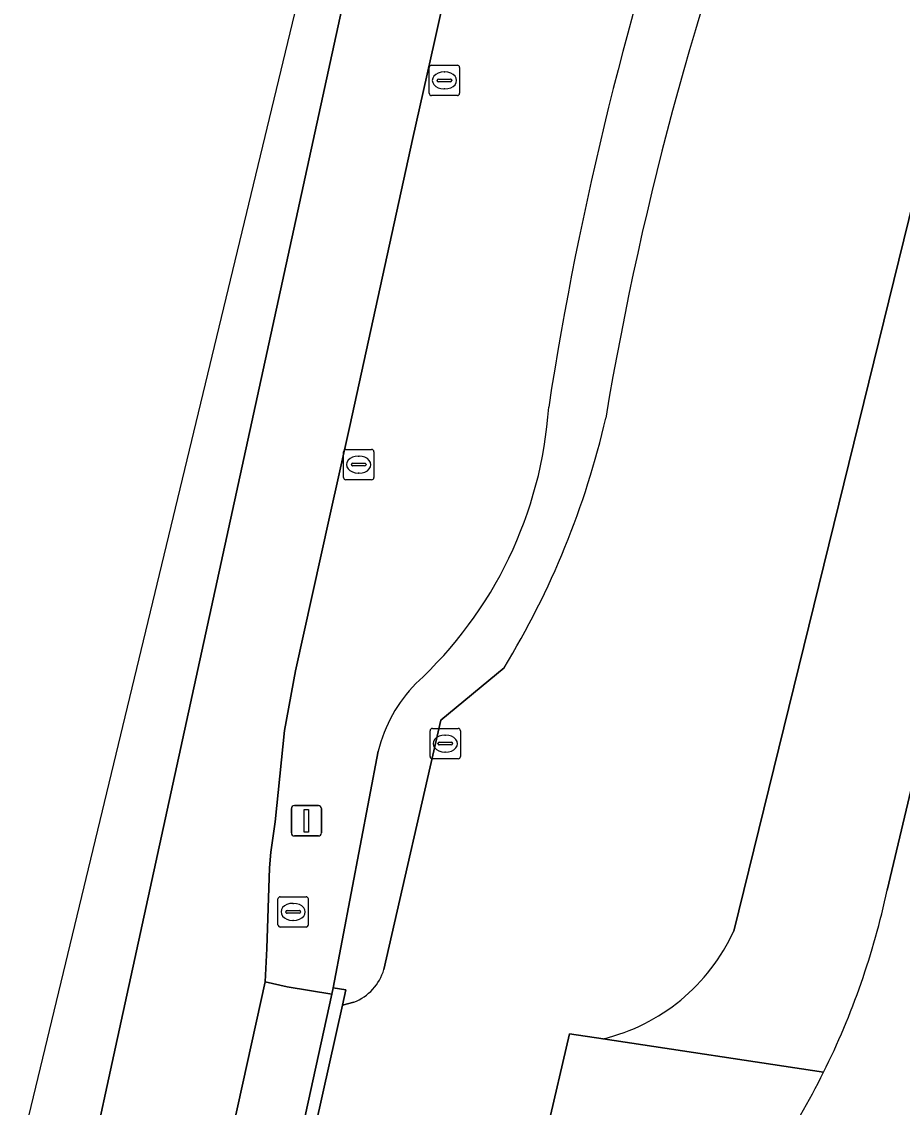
# Model space of a CAD drawing. Extents: x 163008 to 163854, y 382777 to 383982.
# Drawn here: x 163132.05 to 163161.09, y 382902.83 to 382938.61 of the extents above; entities that cross this region are included whole.
import ezdxf

# ---------------------------------------------------------------- set-up
doc = ezdxf.new("R2010")
doc.units = 0
for name, color, linetype in [('IMGEO_Berm_groen', 7, 'Continuous'), ('IMGEO_Berm_open', 7, 'Continuous'), ('IMGEO_Hek', 7, 'Continuous'), ('IMGEO_Kolk', 7, 'Continuous'), ('IMGEO_Lichtmast', 7, 'Continuous'), ('IMGEO_Muur', 7, 'Continuous'), ('IMGEO_Rijbaan_regionaal_gesloten', 7, 'Continuous'), ('IMGEO_Rioolput', 7, 'Continuous')]:
    doc.layers.add(name, color=color, linetype=linetype)

msp = doc.modelspace()

# ---------------------------------------------------------------- linework, layer by layer
at = {"layer": 'IMGEO_Berm_groen'}
for points in [[(163155.533, 382908.637), (163169.045, 382963.559), (163175.109, 382983.61), (163175.739, 382984.091), (163168.816, 382944.6), (163160.593, 382909.986)], [(163168.816, 382944.6), (163175.739, 382984.091), (163175.109, 382983.61), (163169.045, 382963.559), (163155.533, 382908.637)], [(163154.271, 382945.466), (163149.123, 382946.557), (163147.641, 382946.871), (163145.667, 382937.954), (163144.938, 382934.729), (163142.887, 382925.33), (163142.2, 382922.274), (163141.078, 382917.216), (163140.715, 382915.243), (163140.412, 382912.235), (163140.274, 382911.241), (163140.226, 382910.725), (163140.138, 382908.065), (163140.079, 382906.96), (163140.811, 382906.797), (163142.283, 382906.558), (163142.327, 382906.76), (163143.811, 382914.565)], [(163160.593, 382909.986), (163168.816, 382944.6)], [(163147.961, 382917.311), (163145.87, 382915.586), (163144, 382907.37)], [(163144, 382907.37), (163145.87, 382915.586), (163147.961, 382917.311)], [(163143.811, 382914.565), (163142.327, 382906.76), (163142.741, 382906.702), (163142.628, 382906.195), (163143.011, 382906.293)], [(163143.011, 382906.293), (163142.628, 382906.195), (163141.317, 382900.293), (163141.433, 382900.267), (163141.283, 382899.586), (163148.431, 382898.007), (163151.269, 382898.46), (163156.853, 382897.251)], [(163148.644, 382898.919), (163150.122, 382905.248), (163151.223, 382905.082)], [(163151.223, 382905.082), (163158.497, 382903.985)]]:
    msp.add_lwpolyline(points, dxfattribs=at)
for centre, radius, start, end in [((163256.409, 382908.014), 106.546, 158.62275, 170.52914), ((163256.409, 382908.014), 106.546, 158.62275, 170.52914), ((163259.849, 382908.974), 111.707, 160.93273, 171.28168), ((163259.849, 382908.974), 111.707, 160.93273, 171.28168), ((163135.874, 382926.82), 13.59, 312.4711, 356.1427), ((163135.874, 382926.82), 13.59, 312.4711, 356.1427), ((163124.084, 382931.84), 27.95, 328.6805, 346.9868), ((163124.084, 382931.84), 27.95, 328.6805, 346.9868), ((163148.546, 382913.395), 4.877, 135.7871, 166.1211), ((163148.546, 382913.395), 4.877, 135.7871, 166.1211), ((163135.802, 382915.278), 25.35, 333.5445, 347.9494), ((163135.802, 382915.278), 25.35, 333.5445, 347.9494), ((163149.718, 382911.296), 6.394, 283.6113, 335.4221), ((163149.718, 382911.296), 6.394, 283.6113, 335.4221), ((163142.409, 382907.838), 1.658, 291.2762, 343.6018), ((163142.409, 382907.838), 1.658, 291.2762, 343.6018), ((163135.898, 382915.204), 25.231, 326.2727, 333.5982)]:
    msp.add_arc(centre, radius, start, end, dxfattribs=at)
at = {"layer": 'IMGEO_Berm_open'}
msp.add_lwpolyline([(163142.283, 382906.558), (163140.811, 382906.797), (163140.079, 382906.96), (163138.583, 382900.182), (163141.283, 382899.586), (163141.433, 382900.267), (163141.317, 382900.293), (163140.925, 382900.38), (163140.972, 382900.592)], close=True, dxfattribs=at)
msp.add_lwpolyline([(163158.497, 382903.985), (163151.223, 382905.082), (163150.122, 382905.248), (163148.644, 382898.919)], dxfattribs=at)
msp.add_arc((163135.898, 382915.204), 25.231, 326.2727, 333.5982, dxfattribs=at)
at = {"layer": 'IMGEO_Hek'}
msp.add_lwpolyline([(163150.122, 382905.248), (163148.644, 382898.919)], dxfattribs=at)
at = {"layer": 'IMGEO_Kolk'}
for p, q in [((163145.569, 382937.174), (163146.421, 382937.174)), ((163145.494, 382936.248), (163145.494, 382937.1)), ((163145.982, 382936.954), (163146.007, 382936.954)), ((163146.495, 382937.1), (163146.495, 382936.248)), ((163145.753, 382936.668), (163145.753, 382936.68)), ((163146.191, 382936.631), (163145.793, 382936.631)), ((163145.796, 382936.717), (163146.194, 382936.717)), ((163146.237, 382936.68), (163146.237, 382936.668)), ((163146.421, 382936.174), (163145.569, 382936.174)), ((163146.005, 382936.394), (163145.98, 382936.394)), ((163142.666, 382923.584), (163142.666, 382924.436)), ((163142.741, 382924.51), (163143.593, 382924.51)), ((163143.154, 382924.29), (163143.179, 382924.29)), ((163143.667, 382924.436), (163143.667, 382923.584)), ((163142.925, 382924.004), (163142.925, 382924.016)), ((163143.363, 382923.967), (163142.965, 382923.967)), ((163142.968, 382924.053), (163143.366, 382924.053)), ((163143.409, 382924.016), (163143.409, 382924.004)), ((163143.177, 382923.73), (163143.152, 382923.73)), ((163143.593, 382923.51), (163142.741, 382923.51)), ((163140.505, 382908.843), (163140.505, 382909.695)), ((163140.58, 382909.769), (163141.432, 382909.769)), ((163141.506, 382909.695), (163141.506, 382908.843)), ((163140.764, 382909.263), (163140.764, 382909.275)), ((163140.807, 382909.312), (163141.205, 382909.312)), ((163140.993, 382909.549), (163141.018, 382909.549)), ((163141.248, 382909.275), (163141.248, 382909.263)), ((163141.202, 382909.226), (163140.804, 382909.226)), ((163141.016, 382908.989), (163140.991, 382908.989)), ((163141.432, 382908.769), (163140.58, 382908.769))]:
    msp.add_line(p, q, dxfattribs=at)
for points in [[(163145.569, 382937.174), (163146.421, 382937.174)], [(163145.494, 382936.248), (163145.494, 382937.1)], [(163146.495, 382937.1), (163146.495, 382936.248)], [(163146.421, 382936.174), (163145.569, 382936.174)], [(163142.666, 382923.584), (163142.666, 382924.436)], [(163142.741, 382924.51), (163143.593, 382924.51)], [(163143.667, 382924.436), (163143.667, 382923.584)], [(163143.593, 382923.51), (163142.741, 382923.51)], [(163140.505, 382908.843), (163140.505, 382909.695)], [(163140.58, 382909.769), (163141.432, 382909.769)], [(163141.506, 382909.695), (163141.506, 382908.843)], [(163141.432, 382908.769), (163140.58, 382908.769)]]:
    msp.add_lwpolyline(points, dxfattribs=at)
for centre, radius, start, end in [((163145.571, 382937.098), 0.0765, 91.552, 178.448), ((163145.571, 382937.098), 0.0765, 91.552, 178.448), ((163146.419, 382937.098), 0.0765, 1.552, 88.448), ((163146.419, 382937.098), 0.0765, 1.552, 88.448), ((163145.793, 382936.677), 0.0403, 85.8775, 175.7526), ((163145.79, 382936.667), 0.0366, 178.938, 274.7102), ((163146.194, 382936.674), 0.043, 264.8664, 352.4533), ((163146.198, 382936.679), 0.0386, 1.7309, 96.639), ((163145.571, 382936.25), 0.0765, 181.552, 268.448), ((163145.571, 382936.25), 0.0765, 181.552, 268.448), ((163146.419, 382936.25), 0.0765, 271.552, 358.448), ((163146.419, 382936.25), 0.0765, 271.552, 358.448), ((163142.743, 382924.434), 0.0765, 91.552, 178.448), ((163142.743, 382924.434), 0.0765, 91.552, 178.448), ((163143.591, 382924.434), 0.0765, 1.552, 88.448), ((163143.591, 382924.434), 0.0765, 1.552, 88.448), ((163142.965, 382924.013), 0.0403, 85.8775, 175.7526), ((163142.962, 382924.003), 0.0366, 178.938, 274.7102), ((163143.366, 382924.01), 0.043, 264.8664, 352.4533), ((163143.37, 382924.015), 0.0386, 1.7309, 96.639), ((163142.743, 382923.586), 0.0765, 181.552, 268.448), ((163142.743, 382923.586), 0.0765, 181.552, 268.448), ((163143.591, 382923.586), 0.0765, 271.552, 358.448), ((163143.591, 382923.586), 0.0765, 271.552, 358.448), ((163140.582, 382909.693), 0.0765, 91.552, 178.448), ((163140.582, 382909.693), 0.0765, 91.552, 178.448), ((163141.43, 382909.693), 0.0765, 1.552, 88.448), ((163141.43, 382909.693), 0.0765, 1.552, 88.448), ((163140.804, 382909.272), 0.0403, 85.8775, 175.7526), ((163140.801, 382909.262), 0.0366, 178.938, 274.7102), ((163141.205, 382909.269), 0.043, 264.8664, 352.4533), ((163141.209, 382909.274), 0.0386, 1.7309, 96.639), ((163140.582, 382908.845), 0.0765, 181.552, 268.448), ((163140.582, 382908.845), 0.0765, 181.552, 268.448), ((163141.43, 382908.845), 0.0765, 271.552, 358.448), ((163141.43, 382908.845), 0.0765, 271.552, 358.448)]:
    msp.add_arc(centre, radius, start, end, dxfattribs=at)
for centre, major_axis, ratio, start_param, end_param in [((163145.981, 382936.674), (-0.387, 0.002), 0.722429, 4.712389, 7.853982), ((163146.006, 382936.674), (-0.39, 0.002), 0.717154, 1.570796, 4.712389), ((163143.153, 382924.01), (-0.387, 0.002), 0.722429, 4.712389, 7.853982), ((163143.178, 382924.01), (-0.39, 0.002), 0.717154, 1.570796, 4.712389), ((163140.992, 382909.269), (-0.387, 0.002), 0.722429, 4.712389, 7.853982), ((163141.017, 382909.269), (-0.39, 0.002), 0.717154, 1.570796, 4.712389)]:
    msp.add_ellipse(centre, major_axis=major_axis, ratio=ratio, start_param=start_param, end_param=end_param, dxfattribs=at)
at = {"layer": 'IMGEO_Lichtmast'}
for p, q in [((163140.946, 382911.871), (163140.946, 382912.671)), ((163140.946, 382912.671), (163140.946, 382911.871)), ((163141.046, 382912.771), (163141.836, 382912.771)), ((163141.836, 382912.771), (163141.046, 382912.771)), ((163141.936, 382912.671), (163141.936, 382911.871)), ((163141.936, 382911.871), (163141.936, 382912.671)), ((163141.836, 382911.771), (163141.046, 382911.771)), ((163141.046, 382911.771), (163141.836, 382911.771))]:
    msp.add_line(p, q, dxfattribs=at)
msp.add_lwpolyline([(163141.366, 382912.646), (163141.516, 382912.646), (163141.516, 382911.896), (163141.366, 382911.896), (163141.366, 382912.646)], dxfattribs=at)
for centre, start, end in [((163141.046, 382912.671), 90, 180), ((163141.046, 382912.671), 90, 180), ((163141.836, 382912.671), 0, 90), ((163141.836, 382912.671), 360, 90), ((163141.046, 382911.871), 180, 270), ((163141.046, 382911.871), 180, 270), ((163141.836, 382911.871), 270, 0), ((163141.836, 382911.871), 270, 0)]:
    msp.add_arc(centre, 0.1, start, end, dxfattribs=at)
at = {"layer": 'IMGEO_Muur'}
msp.add_lwpolyline([(163142.327, 382906.76), (163142.283, 382906.558), (163140.972, 382900.592), (163140.925, 382900.38), (163141.317, 382900.293), (163142.628, 382906.195), (163142.741, 382906.702)], close=True, dxfattribs=at)
at = {"layer": 'IMGEO_Rijbaan_regionaal_gesloten'}
msp.add_lwpolyline([(163132.054, 382901.625), (163134.341, 382901.12), (163135.144, 382904.805), (163156.456, 383002.541), (163162.922, 383032.704), (163162.396, 383032.842), (163148.675, 382970.495)], close=True, dxfattribs=at)
msp.add_lwpolyline([(163156.456, 383002.541), (163135.144, 382904.805), (163134.341, 382901.12), (163134.384, 382901.11), (163138.583, 382900.182), (163140.079, 382906.96), (163140.138, 382908.065), (163140.226, 382910.725), (163140.274, 382911.241), (163140.412, 382912.235), (163140.715, 382915.243), (163141.078, 382917.216), (163142.2, 382922.274), (163142.887, 382925.33), (163144.938, 382934.729), (163145.667, 382937.954), (163147.641, 382946.871)], dxfattribs=at)
at = {"layer": 'IMGEO_Rioolput'}
for p, q in [((163145.596, 382915.314), (163146.448, 382915.314)), ((163145.521, 382914.388), (163145.521, 382915.24)), ((163146.009, 382915.094), (163146.034, 382915.094)), ((163146.522, 382915.24), (163146.522, 382914.388)), ((163145.78, 382914.808), (163145.78, 382914.82)), ((163146.218, 382914.771), (163145.82, 382914.771)), ((163145.823, 382914.857), (163146.221, 382914.857)), ((163146.264, 382914.82), (163146.264, 382914.808)), ((163146.448, 382914.314), (163145.596, 382914.314)), ((163146.032, 382914.534), (163146.007, 382914.534))]:
    msp.add_line(p, q, dxfattribs=at)
for points in [[(163145.596, 382915.314), (163146.448, 382915.314)], [(163145.521, 382914.388), (163145.521, 382915.24)], [(163146.522, 382915.24), (163146.522, 382914.388)], [(163146.448, 382914.314), (163145.596, 382914.314)]]:
    msp.add_lwpolyline(points, dxfattribs=at)
for centre, radius, start, end in [((163145.598, 382915.238), 0.0765, 91.552, 178.448), ((163145.598, 382915.238), 0.0765, 91.552, 178.448), ((163146.446, 382915.238), 0.0765, 1.552, 88.448), ((163146.446, 382915.238), 0.0765, 1.552, 88.448), ((163145.82, 382914.817), 0.0403, 85.8775, 175.7526), ((163145.817, 382914.807), 0.0366, 178.938, 274.7102), ((163146.221, 382914.814), 0.043, 264.8664, 352.4533), ((163146.225, 382914.819), 0.0386, 1.7309, 96.639), ((163145.598, 382914.39), 0.0765, 181.552, 268.448), ((163145.598, 382914.39), 0.0765, 181.552, 268.448), ((163146.446, 382914.39), 0.0765, 271.552, 358.448), ((163146.446, 382914.39), 0.0765, 271.552, 358.448)]:
    msp.add_arc(centre, radius, start, end, dxfattribs=at)
for centre, major_axis, ratio, start_param, end_param in [((163146.008, 382914.814), (-0.387, 0.002), 0.722429, 4.712389, 7.853982), ((163146.033, 382914.814), (-0.39, 0.002), 0.717154, 1.570796, 4.712389)]:
    msp.add_ellipse(centre, major_axis=major_axis, ratio=ratio, start_param=start_param, end_param=end_param, dxfattribs=at)

doc.saveas('drawing.dxf')
